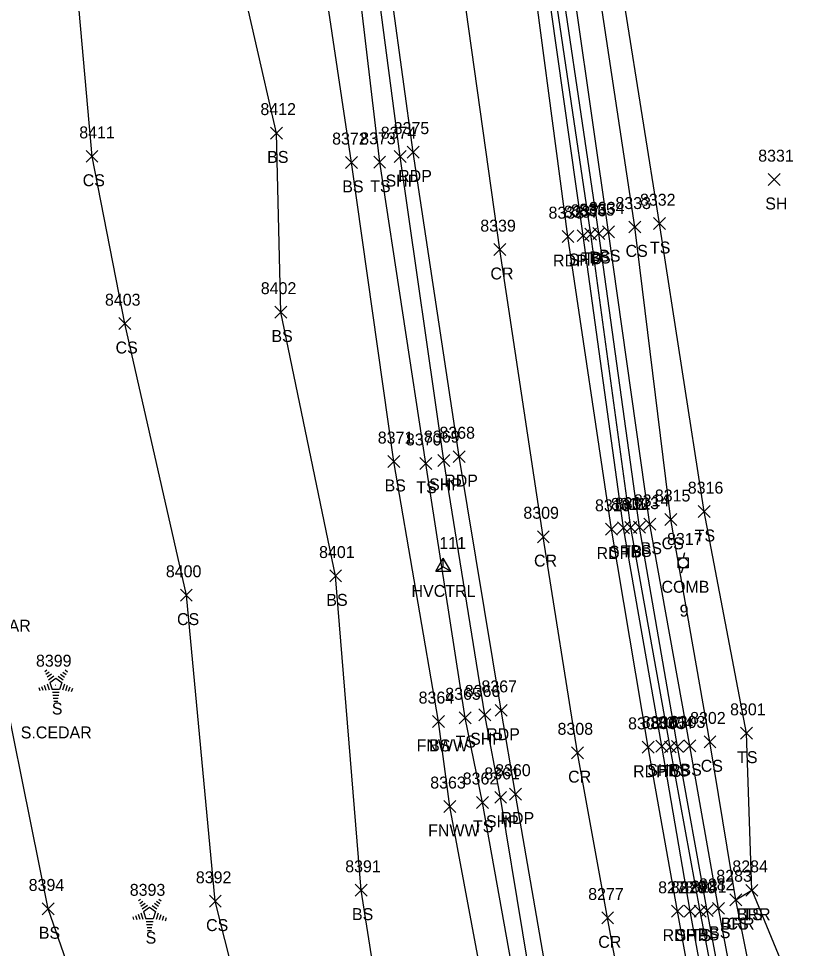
# Model space of a CAD drawing. Extents: x 1439173 to 1457902, y 641926 to 659889.
# Drawn here: x 1448324.6 to 1448455.7, y 645233.8 to 645389.3 of the extents above; entities that cross this region are included whole.
import ezdxf

# ---------------------------------------------------------------- set-up
doc = ezdxf.new("R2010")
doc.units = 0
for name, color, linetype in [('C_A', 7, 'Continuous'), ('C_I', 7, 'Continuous'), ('CPSM', 7, 'Continuous'), ('L_A', 7, 'Continuous'), ('L_C', 7, 'Continuous'), ('L_I', 7, 'Continuous'), ('L_TIC', 7, 'Continuous'), ('LABL', 7, 'Continuous'), ('LELB', 7, 'Continuous'), ('LFNC', 7, 'Continuous'), ('LTC', 7, 'Continuous'), ('P_A', 7, 'Continuous'), ('P_I', 7, 'Continuous'), ('P_TIC', 7, 'Continuous'), ('PET', 7, 'Continuous'), ('PRC', 7, 'Continuous'), ('PSP', 7, 'Continuous'), ('U_A', 7, 'Continuous'), ('U_C', 7, 'Continuous'), ('U_I', 7, 'Continuous'), ('UP', 7, 'Continuous')]:
    doc.layers.add(name, color=color, linetype=linetype)

msp = doc.modelspace()

# ---------------------------------------------------------------- linework, layer by layer
at = {"layer": 'CPSM'}
for p, q in [((1448394.46, 645296.86), (1448395.71, 645299.03)), ((1448396.96, 645296.86), (1448395.71, 645299.03)), ((1448395.71, 645297.58), (1448395.71, 645299.03)), ((1448394.46, 645296.86), (1448395.71, 645297.58)), ((1448394.46, 645296.86), (1448396.96, 645296.86)), ((1448395.71, 645297.58), (1448395.71, 645297.58)), ((1448395.71, 645297.58), (1448396.96, 645296.86))]:
    msp.add_line(p, q, dxfattribs=at)
at = {"layer": 'L_TIC'}
for points in [[(1448366.8, 645369.19), (1448368.8, 645371.19)], [(1448368.8, 645369.19), (1448366.8, 645371.19)], [(1448335.92, 645365.29), (1448337.92, 645367.29)], [(1448337.92, 645365.29), (1448335.92, 645367.29)], [(1448379.37, 645364.26), (1448381.37, 645366.26)], [(1448381.37, 645364.26), (1448379.37, 645366.26)], [(1448384.07, 645364.3), (1448386.07, 645366.3)], [(1448386.07, 645364.3), (1448384.07, 645366.3)], [(1448450.12, 645361.4), (1448452.12, 645363.4)], [(1448452.12, 645361.4), (1448450.12, 645363.4)], [(1448430.9, 645354.03), (1448432.9, 645356.03)], [(1448432.9, 645354.03), (1448430.9, 645356.03)], [(1448419.39, 645352.25), (1448421.39, 645354.25)], [(1448421.39, 645352.25), (1448419.39, 645354.25)], [(1448420.73, 645352.37), (1448422.73, 645354.37)], [(1448422.73, 645352.37), (1448420.73, 645354.37)], [(1448422.37, 645352.67), (1448424.37, 645354.67)], [(1448424.37, 645352.67), (1448422.37, 645354.67)], [(1448426.79, 645353.47), (1448428.79, 645355.47)], [(1448428.79, 645353.47), (1448426.79, 645355.47)], [(1448367.51, 645339.23), (1448369.51, 645341.23)], [(1448369.51, 645339.23), (1448367.51, 645341.23)], [(1448341.42, 645337.3), (1448343.42, 645339.3)], [(1448343.42, 645337.3), (1448341.42, 645339.3)], [(1448386.44, 645314.23), (1448388.44, 645316.23)], [(1448388.44, 645314.23), (1448386.44, 645316.23)], [(1448391.8, 645313.92), (1448393.8, 645315.92)], [(1448393.8, 645313.92), (1448391.8, 645315.92)], [(1448438.39, 645305.85), (1448440.39, 645307.85)], [(1448440.39, 645305.85), (1448438.39, 645307.85)], [(1448432.82, 645304.54), (1448434.82, 645306.54)], [(1448434.82, 645304.54), (1448432.82, 645306.54)], [(1448426.12, 645303.19), (1448428.12, 645305.19)], [(1448428.12, 645303.19), (1448426.12, 645305.19)], [(1448427.57, 645303.26), (1448429.57, 645305.26)], [(1448429.57, 645303.26), (1448427.57, 645305.26)], [(1448429.31, 645303.73), (1448431.31, 645305.73)], [(1448431.31, 645303.73), (1448429.31, 645305.73)], [(1448376.7, 645295.08), (1448378.7, 645297.08)], [(1448378.7, 645295.08), (1448376.7, 645297.08)], [(1448351.71, 645291.86), (1448353.71, 645293.86)], [(1448353.71, 645291.86), (1448351.71, 645293.86)], [(1448398.36, 645271.36), (1448400.36, 645273.36)], [(1448400.36, 645271.36), (1448398.36, 645273.36)], [(1448393.9, 645270.73), (1448395.9, 645272.73)], [(1448395.9, 645270.73), (1448393.9, 645272.73)], [(1448393.9, 645270.73), (1448395.9, 645272.73)], [(1448395.9, 645270.73), (1448393.9, 645272.73)], [(1448445.49, 645268.76), (1448447.49, 645270.76)], [(1448447.49, 645268.76), (1448445.49, 645270.76)], [(1448432.72, 645266.46), (1448434.72, 645268.46)], [(1448434.72, 645266.46), (1448432.72, 645268.46)], [(1448433.92, 645266.54), (1448435.92, 645268.54)], [(1448435.92, 645266.54), (1448433.92, 645268.54)], [(1448435.98, 645266.66), (1448437.98, 645268.66)], [(1448437.98, 645266.66), (1448435.98, 645268.66)], [(1448439.36, 645267.32), (1448441.36, 645269.32)], [(1448441.36, 645267.32), (1448439.36, 645269.32)], [(1448401.27, 645257.19), (1448403.27, 645259.19)], [(1448403.27, 645257.19), (1448401.27, 645259.19)], [(1448395.83, 645256.51), (1448397.83, 645258.51)], [(1448397.83, 645256.51), (1448395.83, 645258.51)], [(1448380.99, 645242.5), (1448382.99, 645244.5)], [(1448382.99, 645242.5), (1448380.99, 645244.5)], [(1448446.36, 645242.48), (1448448.36, 645244.48)], [(1448448.36, 645242.48), (1448446.36, 645244.48)], [(1448446.36, 645242.48), (1448448.36, 645244.48)], [(1448448.36, 645242.48), (1448446.36, 645244.48)], [(1448356.56, 645240.66), (1448358.56, 645242.66)], [(1448358.56, 645240.66), (1448356.56, 645242.66)], [(1448443.68, 645240.91), (1448445.68, 645242.91)], [(1448445.68, 645240.91), (1448443.68, 645242.91)], [(1448443.68, 645240.91), (1448445.68, 645242.91)], [(1448445.68, 645240.91), (1448443.68, 645242.91)], [(1448328.58, 645239.38), (1448330.58, 645241.38)], [(1448330.58, 645239.38), (1448328.58, 645241.38)], [(1448437.71, 645238.99), (1448439.71, 645240.99)], [(1448439.71, 645238.99), (1448437.71, 645240.99)], [(1448438.88, 645239.11), (1448440.88, 645241.11)], [(1448440.88, 645239.11), (1448438.88, 645241.11)], [(1448440.76, 645239.47), (1448442.76, 645241.47)], [(1448442.76, 645239.47), (1448440.76, 645241.47)]]:
    msp.add_lwpolyline(points, dxfattribs=at)
at = {"layer": 'LABL'}
msp.add_lwpolyline([(1448469.54, 645117.84), (1448463.24, 645155.47), (1448454.28, 645193.95), (1448444.68, 645241.91), (1448447.36, 645243.48), (1448456.31, 645221.83), (1448461.68, 645195.87)], dxfattribs=at)
at = {"layer": 'LELB'}
for points in [[(1448410.33, 645213.44), (1448402.27, 645258.19), (1448399.36, 645272.36), (1448392.8, 645314.92), (1448385.07, 645365.3), (1448380.5, 645404.06), (1448377.54, 645422.2), (1448372.05, 645464.88), (1448368.58, 645502.26), (1448364, 645532.71), (1448358.67, 645579.24), (1448354.36, 645625.18), (1448350.77, 645657.17), (1448347.93, 645686.18), (1448344.39, 645713.89), (1448343.18, 645734.53), (1448337.95, 645782.1), (1448332.15, 645838.85), (1448327.4, 645886.44), (1448322.84, 645936.93), (1448319.75, 645969.88), (1448314.6, 646019.57), (1448310.3, 646060.99), (1448309.1, 646066.32)], [(1448336.06, 645140.2), (1448347.78, 645188.19), (1448329.58, 645240.38), (1448319.41, 645290.48), (1448316.16, 645334.61), (1448313.47, 645375.01), (1448308.43, 645400.21), (1448311.68, 645421.1), (1448304.27, 645468.4), (1448288.17, 645518.06), (1448281.93, 645570.61), (1448280.5, 645612.98), (1448272.49, 645660.63), (1448268.49, 645688.5), (1448256.19, 645727.72), (1448243.75, 645755.42), (1448248.82, 645791.95), (1448263.52, 645814.11), (1448281.92, 645824.69), (1448279.57, 645846.9), (1448291.45, 645855.33), (1448306.87, 645853.59), (1448322.34, 645839.12)], [(1448396.33, 645152.61), (1448370.6, 645148.13), (1448370.49, 645190.37), (1448357.56, 645241.66), (1448352.71, 645292.86), (1448342.42, 645338.3), (1448336.92, 645366.29), (1448333.84, 645401.38), (1448329.08, 645425.03), (1448327.96, 645468.61), (1448321.99, 645519.59), (1448309.26, 645574.04), (1448307.99, 645619.62), (1448298.28, 645658.41), (1448294.81, 645688.61)], [(1448389.91, 645193.2), (1448381.99, 645243.5), (1448377.7, 645296.08), (1448368.51, 645340.23), (1448367.8, 645370.19), (1448360.53, 645401.91), (1448348.16, 645412.16), (1448361.94, 645412.8), (1448362.81, 645417.33), (1448362.88, 645424.12), (1448360.82, 645427.41), (1448350.25, 645426.25), (1448352.63, 645470.35), (1448339.89, 645520.89), (1448339.92, 645578.11)], [(1448512.35, 644917.16), (1448511.23, 644919.54), (1448509.55, 644933.79), (1448502.26, 644960.23), (1448491.34, 645010.8), (1448488.13, 645017.81), (1448478.36, 645056.88), (1448470.37, 645092.99), (1448464.8, 645118.35), (1448464.64, 645127.84), (1448460.75, 645153.59), (1448450.75, 645193.2), (1448441.76, 645240.47), (1448436.98, 645267.66), (1448430.31, 645304.73), (1448423.37, 645353.67), (1448415.27, 645410.17), (1448423.48, 645418.21), (1448427.46, 645421.07), (1448436.79, 645430.81), (1448434.47, 645451.16), (1448432.33, 645470.24), (1448432.17, 645493.92), (1448426.73, 645524.23)], [(1448508.55, 644915.84), (1448506.9, 644919.72), (1448506.13, 644933.01), (1448497.07, 644958.79), (1448486.52, 645008.52), (1448474.66, 645056.48), (1448467.34, 645092.49), (1448461.93, 645117.75), (1448460.6, 645127.04), (1448456.02, 645151.83), (1448447.74, 645193.04), (1448438.71, 645239.99), (1448433.72, 645267.46), (1448427.12, 645304.19), (1448420.39, 645353.25), (1448412.5, 645406.88), (1448413.35, 645410.33), (1448413.39, 645417.5), (1448411.88, 645417.52), (1448412.77, 645435.45), (1448412.41, 645449.46), (1448412.69, 645469.23), (1448411.31, 645498.85)], [(1448447.36, 645243.48), (1448446.49, 645269.76), (1448439.39, 645306.85), (1448431.9, 645355.03), (1448423.36, 645408.64), (1448433.1, 645409.39), (1448447.14, 645414.57)], [(1448512.35, 644917.16), (1448510.82, 644916.69), (1448509.79, 644916.44), (1448509.87, 644918.95), (1448508.33, 644933.24), (1448499.95, 644959.66), (1448488.44, 645008.92), (1448476.29, 645056.54), (1448468.53, 645092.74), (1448462.97, 645117.8), (1448462.35, 645127.29), (1448457.82, 645152.29), (1448448.67, 645193.31), (1448439.88, 645240.11), (1448434.92, 645267.54), (1448428.57, 645304.26), (1448421.73, 645353.37), (1448413.35, 645410.33)], [(1448444.68, 645241.91), (1448440.36, 645268.32), (1448433.82, 645305.54), (1448427.79, 645354.47), (1448419.65, 645408.5), (1448423.36, 645408.64)], [(1448394.9, 645271.73), (1448387.44, 645315.23), (1448380.37, 645365.26), (1448374.8, 645402.65)]]:
    msp.add_lwpolyline(points, dxfattribs=at)
at = {"layer": 'LFNC'}
msp.add_lwpolyline([(1448407.86, 645198.47), (1448396.83, 645257.51), (1448394.9, 645271.73)], dxfattribs=at)
at = {"layer": 'LTC'}
for p, q in [((1448329, 645280.11), (1448329.35, 645280.36)), ((1448329.21, 645279.64), (1448329.74, 645280.03)), ((1448329.42, 645279.18), (1448330.12, 645279.69)), ((1448329.63, 645278.71), (1448330.51, 645279.35)), ((1448331.66, 645279.65), (1448332.34, 645279.16)), ((1448332.03, 645280), (1448332.58, 645279.6)), ((1448332.4, 645280.35), (1448332.82, 645280.04)), ((1448328.94, 645277.82), (1448329.21, 645276.98)), ((1448329.4, 645278.04), (1448329.73, 645277.02)), ((1448329.85, 645278.25), (1448330.86, 645278.99)), ((1448329.85, 645278.25), (1448330.24, 645277.06)), ((1448330.86, 645278.99), (1448331.86, 645278.26)), ((1448331.28, 645279.3), (1448332.09, 645278.71)), ((1448331.86, 645278.26), (1448331.47, 645277.06)), ((1448332.3, 645277.99), (1448331.96, 645276.95)), ((1448328.03, 645277.39), (1448328.18, 645276.92)), ((1448328.49, 645277.6), (1448328.7, 645276.95)), ((1448331.47, 645277.06), (1448330.24, 645277.06)), ((1448331.43, 645276.56), (1448330.29, 645276.56)), ((1448332.74, 645277.74), (1448332.46, 645276.86)), ((1448333.19, 645277.49), (1448332.95, 645276.76)), ((1448333.63, 645277.24), (1448333.45, 645276.67)), ((1448331.35, 645276.06), (1448330.36, 645276.06)), ((1448331.26, 645275.56), (1448330.43, 645275.56)), ((1448331.18, 645275.06), (1448330.51, 645275.06)), ((1448344.7, 645241.77), (1448345.05, 645242.02)), ((1448348.1, 645242.01), (1448348.52, 645241.7)), ((1448344.91, 645241.3), (1448345.44, 645241.69)), ((1448345.12, 645240.84), (1448345.82, 645241.35)), ((1448345.33, 645240.37), (1448346.21, 645241.01)), ((1448345.55, 645239.91), (1448346.56, 645240.65)), ((1448346.56, 645240.65), (1448347.56, 645239.92)), ((1448346.98, 645240.96), (1448347.79, 645240.37)), ((1448347.36, 645241.31), (1448348.03, 645240.82)), ((1448347.73, 645241.66), (1448348.28, 645241.26)), ((1448343.73, 645239.05), (1448343.88, 645238.58)), ((1448344.19, 645239.26), (1448344.4, 645238.61)), ((1448344.64, 645239.48), (1448344.91, 645238.64)), ((1448345.1, 645239.7), (1448345.43, 645238.68)), ((1448345.55, 645239.91), (1448345.94, 645238.72)), ((1448347.56, 645239.92), (1448347.17, 645238.72)), ((1448348, 645239.65), (1448347.66, 645238.61)), ((1448348.44, 645239.4), (1448348.16, 645238.52)), ((1448348.89, 645239.15), (1448348.65, 645238.42)), ((1448349.33, 645238.9), (1448349.15, 645238.33)), ((1448347.17, 645238.72), (1448345.94, 645238.72)), ((1448347.13, 645238.22), (1448345.99, 645238.22)), ((1448347.05, 645237.72), (1448346.06, 645237.72)), ((1448346.96, 645237.22), (1448346.13, 645237.22)), ((1448346.88, 645236.72), (1448346.21, 645236.72))]:
    msp.add_line(p, q, dxfattribs=at)
at = {"layer": 'P_TIC'}
for points in [[(1448389.67, 645366.01), (1448391.67, 645368.01)], [(1448391.67, 645366.01), (1448389.67, 645368.01)], [(1448387.51, 645365.24), (1448389.51, 645367.24)], [(1448389.51, 645365.24), (1448387.51, 645367.24)], [(1448418.15, 645352.02), (1448420.15, 645354.02)], [(1448420.15, 645352.02), (1448418.15, 645354.02)], [(1448415.59, 645351.86), (1448417.59, 645353.86)], [(1448417.59, 645351.86), (1448415.59, 645353.86)], [(1448404.18, 645349.69), (1448406.18, 645351.69)], [(1448406.18, 645349.69), (1448404.18, 645351.69)], [(1448397.38, 645315.04), (1448399.38, 645317.04)], [(1448399.38, 645315.04), (1448397.38, 645317.04)], [(1448394.81, 645314.4), (1448396.81, 645316.4)], [(1448396.81, 645314.4), (1448394.81, 645316.4)], [(1448422.88, 645302.9), (1448424.88, 645304.9)], [(1448424.88, 645302.9), (1448422.88, 645304.9)], [(1448424.9, 645303.13), (1448426.9, 645305.13)], [(1448426.9, 645303.13), (1448424.9, 645305.13)], [(1448411.46, 645301.65), (1448413.46, 645303.65)], [(1448413.46, 645301.65), (1448411.46, 645303.65)], [(1448401.68, 645271.84), (1448403.68, 645273.84)], [(1448403.68, 645271.84), (1448401.68, 645273.84)], [(1448404.4, 645272.6), (1448406.4, 645274.6)], [(1448406.4, 645272.6), (1448404.4, 645274.6)], [(1448431.32, 645266.62), (1448433.32, 645268.62)], [(1448433.32, 645266.62), (1448431.32, 645268.62)], [(1448417.18, 645265.5), (1448419.18, 645267.5)], [(1448419.18, 645265.5), (1448417.18, 645267.5)], [(1448428.99, 645266.41), (1448430.99, 645268.41)], [(1448430.99, 645266.41), (1448428.99, 645268.41)], [(1448404.32, 645258.04), (1448406.32, 645260.04)], [(1448406.32, 645258.04), (1448404.32, 645260.04)], [(1448406.8, 645258.58), (1448408.8, 645260.58)], [(1448408.8, 645258.58), (1448406.8, 645260.58)], [(1448433.94, 645238.98), (1448435.94, 645240.98)], [(1448435.94, 645238.98), (1448433.94, 645240.98)], [(1448436.06, 645239), (1448438.06, 645241)], [(1448438.06, 645239), (1448436.06, 645241)], [(1448422.23, 645237.86), (1448424.23, 645239.86)], [(1448424.23, 645237.86), (1448422.23, 645239.86)]]:
    msp.add_lwpolyline(points, dxfattribs=at)
at = {"layer": 'PET'}
for points in [[(1448415.59, 645214.45), (1448407.8, 645259.58), (1448405.4, 645273.6), (1448398.38, 645316.04), (1448390.67, 645367.01), (1448385.5, 645404.88), (1448383.09, 645423.2), (1448377.71, 645465.59), (1448373.01, 645502.47), (1448369.4, 645533.38), (1448364.07, 645579.37), (1448359.32, 645626.09), (1448355.66, 645658.09), (1448352.76, 645687), (1448347.61, 645738.62), (1448343.09, 645781.34), (1448336.3, 645838.65), (1448331.09, 645886.39), (1448326.63, 645936.53)], [(1448443.5, 645192.53), (1448434.94, 645239.98), (1448429.99, 645267.41), (1448423.88, 645303.9), (1448416.59, 645352.86), (1448409.48, 645406.38), (1448407.14, 645423.82), (1448401.2, 645468.9), (1448395.52, 645519.79), (1448390.56, 645564.93), (1448385.73, 645605.17), (1448382.23, 645639.77), (1448376.98, 645691.5), (1448372.16, 645742.34), (1448368.41, 645784.44), (1448364.57, 645838.37), (1448359.79, 645887.7), (1448355.35, 645935.31)]]:
    msp.add_lwpolyline(points, dxfattribs=at)
at = {"layer": 'PRC'}
msp.add_lwpolyline([(1448432.04, 645191.01), (1448423.23, 645238.86), (1448418.18, 645266.5), (1448412.46, 645302.65), (1448405.18, 645350.69), (1448397.65, 645404.37), (1448395.39, 645422.98), (1448389.6, 645467.56), (1448383.62, 645518.18), (1448378.28, 645564.48), (1448373.77, 645604.55), (1448370.44, 645638.71), (1448365.01, 645690.62), (1448359.88, 645740), (1448355.44, 645783.01), (1448350.36, 645838.06), (1448345.39, 645887.63), (1448340.89, 645937.21)], dxfattribs=at)
at = {"layer": 'PSP'}
for points in [[(1448412.77, 645213.75), (1448405.32, 645259.04), (1448402.68, 645272.84), (1448395.81, 645315.4), (1448388.51, 645366.24), (1448383.46, 645404.43), (1448380.91, 645423.17), (1448375.81, 645465.13), (1448371.16, 645502.31), (1448367.42, 645533.19), (1448362.18, 645579.37), (1448357.38, 645625.76), (1448353.78, 645658.1), (1448351.21, 645686.68), (1448345.83, 645738.56), (1448341.56, 645781.11), (1448336.3, 645838.65)], [(1448445.7, 645193.09), (1448437.06, 645240), (1448432.32, 645267.62), (1448425.9, 645304.13), (1448419.15, 645353.02), (1448411.55, 645406.57), (1448409.06, 645424.19), (1448403.66, 645468.94), (1448397.6, 645519.68), (1448392.38, 645565.18), (1448387.87, 645605.22), (1448384.49, 645639.79), (1448379.25, 645691.61), (1448373.95, 645742.41), (1448369.71, 645784.24), (1448364.57, 645838.37)]]:
    msp.add_lwpolyline(points, dxfattribs=at)
at = {"layer": 'UP'}
for p, q in [((1448436.11, 645299.93), (1448435.86, 645299.1)), ((1448435.02, 645297.43), (1448435.02, 645299.1)), ((1448435.02, 645299.1), (1448436.69, 645299.1)), ((1448435.86, 645298.27), (1448435.86, 645298.27)), ((1448436.69, 645299.1), (1448436.69, 645297.43)), ((1448436.69, 645297.43), (1448435.02, 645297.43)), ((1448435.61, 645296.6), (1448435.86, 645297.43))]:
    msp.add_line(p, q, dxfattribs=at)
msp.add_circle((1448435.86, 645298.27), 0.833, dxfattribs=at)

# ---------------------------------------------------------------- texts
at = {"layer": 'C_A'}
msp.add_text('HVCTRL', height=2, dxfattribs=at).set_placement((1448390.4, 645292.58))
at = {"layer": 'C_I'}
msp.add_text('111', height=2, dxfattribs=at).set_placement((1448395.05, 645300.58))
at = {"layer": 'L_A'}
for s, p in [('BS', (1448366.24, 645365.19)), ('CS', (1448335.36, 645361.29)), ('BS', (1448378.81, 645360.26)), ('TS', (1448383.48, 645360.3)), ('SH', (1448449.61, 645357.4)), ('CS', (1448426.23, 645349.47)), ('TS', (1448430.31, 645350.03)), ('TS', (1448418.8, 645348.25)), ('BS', (1448420.17, 645348.37)), ('BS', (1448421.81, 645348.67)), ('BS', (1448366.95, 645335.23)), ('CS', (1448340.86, 645333.3)), ('BS', (1448385.89, 645310.23)), ('TS', (1448391.21, 645309.92)), ('TS', (1448437.8, 645301.85)), ('TS', (1448425.53, 645299.19)), ('BS', (1448427.02, 645299.26)), ('BS', (1448428.75, 645299.73)), ('CS', (1448432.26, 645300.54)), ('BS', (1448376.14, 645291.08)), ('CS', (1448351.15, 645287.86)), ('S', (1448330.19, 645272.9)), ('FNWW', (1448391.25, 645266.73)), ('BS', (1448393.34, 645266.73)), ('TS', (1448397.77, 645267.36)), ('CS', (1448438.81, 645263.32)), ('TS', (1448444.9, 645264.76)), ('TS', (1448432.13, 645262.46)), ('BS', (1448433.36, 645262.54)), ('BS', (1448435.42, 645262.66)), ('FNWW', (1448393.18, 645252.51)), ('TS', (1448400.68, 645253.19)), ('BS', (1448380.43, 645238.5)), ('BRR', (1448444.85, 645238.48)), ('TS', (1448445.77, 645238.48)), ('BRR', (1448442.17, 645236.91)), ('CS', (1448443.12, 645236.91)), ('BS', (1448328.02, 645235.38)), ('CS', (1448356.01, 645236.66)), ('BS', (1448440.21, 645235.47)), ('S', (1448345.89, 645234.56)), ('TS', (1448437.12, 645234.99)), ('BS', (1448438.32, 645235.11))]:
    msp.add_text(s, height=2, dxfattribs=at).set_placement(p)
at = {"layer": 'L_C'}
for s, p in [('2M.PEAR', (1448314.93, 645286.75)), ('S.CEDAR', (1448324.99, 645268.9))]:
    msp.add_text(s, height=2, dxfattribs=at).set_placement(p)
at = {"layer": 'L_I'}
for s, p in [('8412', (1448365.11, 645373.19)), ('8411', (1448334.79, 645369.29)), ('8372', (1448377.11, 645368.26)), ('8373', (1448381.81, 645368.3)), ('8331', (1448448.43, 645365.4)), ('8334', (1448420.11, 645356.67)), ('8333', (1448424.53, 645357.47)), ('8332', (1448428.64, 645358.03)), ('8336', (1448417.07, 645356.25)), ('8335', (1448418.47, 645356.37)), ('8402', (1448365.17, 645343.23)), ('8403', (1448339.09, 645341.3)), ('8371', (1448384.75, 645318.23)), ('8370', (1448389.46, 645317.92)), ('8315', (1448431.13, 645308.54)), ('8316', (1448436.64, 645309.85)), ('8312', (1448424.43, 645307.19)), ('8313', (1448425.88, 645307.26)), ('8314', (1448427.61, 645307.73)), ('8401', (1448374.93, 645299.08)), ('8400', (1448349.28, 645295.86)), ('8399', (1448327.54, 645280.9)), ('8364', (1448391.59, 645274.73)), ('8364', (1448391.59, 645274.73)), ('8365', (1448396.05, 645275.36)), ('8301', (1448443.72, 645272.76)), ('8302', (1448437.03, 645271.32)), ('8305', (1448430.38, 645270.46)), ('8304', (1448431.58, 645270.54)), ('8303', (1448433.64, 645270.66)), ('8363', (1448393.53, 645260.51)), ('8362', (1448398.97, 645261.19)), ('8391', (1448379.3, 645246.5)), ('8284', (1448444.1, 645246.48)), ('8284', (1448444.1, 645246.48)), ('8392', (1448354.3, 645244.66)), ('8283', (1448441.42, 645244.91)), ('8283', (1448441.42, 645244.91)), ('8394', (1448326.32, 645243.38)), ('8281', (1448437.18, 645243.11)), ('8282', (1448438.51, 645243.47)), ('8393', (1448343.24, 645242.56)), ('8280', (1448435.37, 645242.99))]:
    msp.add_text(s, height=2, dxfattribs=at).set_placement(p)
at = {"layer": 'LTC'}
for p in [(1448330.75, 645278), (1448346.45, 645239.66)]:
    msp.add_text('.', height=1.04, rotation=270, dxfattribs=at).set_placement(p)
at = {"layer": 'P_A'}
for s, p in [('RDP', (1448388.16, 645362.01)), ('SHP', (1448386.05, 645361.24)), ('RDP', (1448414.08, 645347.86)), ('SHP', (1448416.69, 645348.02)), ('CR', (1448403.61, 645345.69)), ('SHP', (1448393.34, 645310.4)), ('RDP', (1448395.87, 645311.04)), ('SHP', (1448423.44, 645299.13)), ('CR', (1448410.9, 645297.65)), ('RDP', (1448421.37, 645298.9)), ('RDP', (1448402.89, 645268.6)), ('SHP', (1448400.21, 645267.84)), ('RDP', (1448427.48, 645262.41)), ('SHP', (1448429.86, 645262.62)), ('CR', (1448416.61, 645261.5)), ('SHP', (1448402.85, 645254.04)), ('RDP', (1448405.29, 645254.58)), ('CR', (1448421.66, 645233.86)), ('RDP', (1448432.43, 645234.98)), ('SHP', (1448434.6, 645235))]:
    msp.add_text(s, height=2, dxfattribs=at).set_placement(p)
at = {"layer": 'P_I'}
for s, p in [('8374', (1448385.25, 645369.24)), ('8375', (1448387.41, 645370.01)), ('8338', (1448413.33, 645355.86)), ('8337', (1448415.89, 645356.02)), ('8339', (1448401.91, 645353.69)), ('8369', (1448392.49, 645318.4)), ('8368', (1448395.07, 645319.04)), ('8310', (1448421.11, 645306.9)), ('8311', (1448423.78, 645307.13)), ('8309', (1448409.12, 645305.65)), ('8366', (1448399.31, 645275.84)), ('8367', (1448402.1, 645276.6)), ('8307', (1448426.65, 645270.41)), ('8306', (1448428.93, 645270.62)), ('8308', (1448414.84, 645269.5)), ('8361', (1448402.58, 645262.04)), ('8360', (1448404.4, 645262.58)), ('8277', (1448419.97, 645241.86)), ('8278', (1448431.68, 645242.98)), ('8279', (1448433.79, 645243))]:
    msp.add_text(s, height=2, dxfattribs=at).set_placement(p)
at = {"layer": 'U_A'}
msp.add_text('COMB', height=2, dxfattribs=at).set_placement((1448432.24, 645293.27))
at = {"layer": 'U_C'}
msp.add_text('9', height=2, dxfattribs=at).set_placement((1448435.28, 645289.27))
at = {"layer": 'U_I'}
msp.add_text('8317', height=2, dxfattribs=at).set_placement((1448433.17, 645301.27))

doc.saveas('drawing.dxf')
